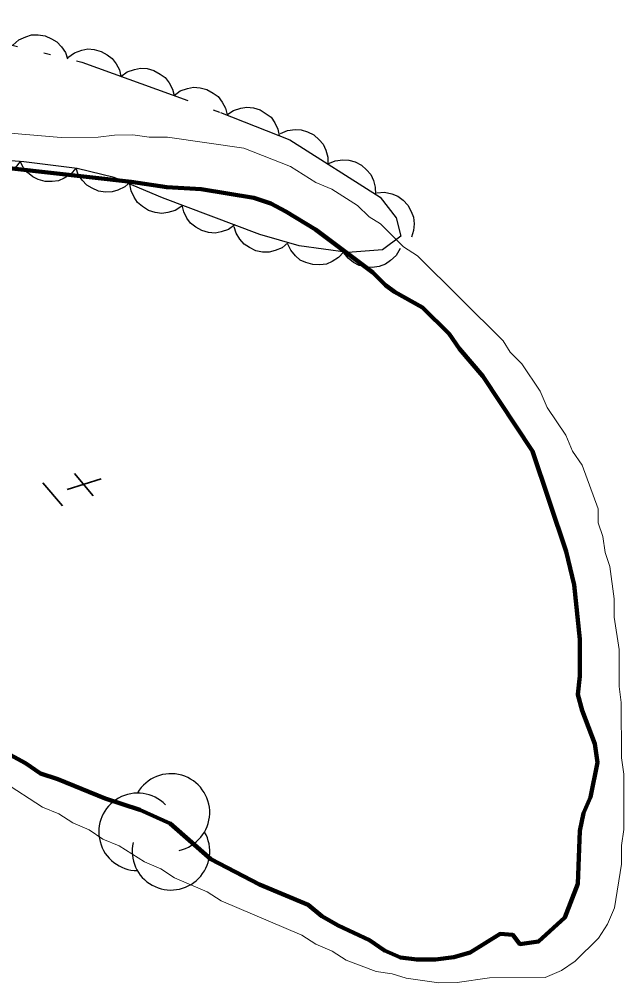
# Model space of a CAD drawing. Extents: x 386081 to 389416, y 5130568 to 5134082.
# Drawn here: x 386825.4 to 386857.6, y 5133496.3 to 5133547.7 of the extents above; entities that cross this region are included whole.
import ezdxf

# ---------------------------------------------------------------- set-up
doc = ezdxf.new("R2010")
doc.units = 0
doc.header["$LTSCALE"] = 1.2
doc.linetypes.add('DASH_DOUBLE_DOT', pattern=[9.2, 5, -1.2, 0.3, -1.2, 0.3, -1.2])
doc.linetypes.add('DOT_DASHED', pattern=[7.7, 5, -1.2, 0.3, -1.2])
for name, color, linetype, lineweight in [('2', 7, 'Continuous', 13), ('3', 7, 'Continuous', 140), ('4', 7, 'DASH_DOUBLE_DOT', 53), ('44', 7, 'Continuous', 25)]:
    doc.layers.add(name, color=color, linetype=linetype, lineweight=lineweight)

msp = doc.modelspace()

# ---------------------------------------------------------------- linework, layer by layer
at = {"layer": '2'}
msp.add_lwpolyline([(386824.6, 5133507.05), (386826.69, 5133505.71), (386827.56, 5133505.34), (386828.3, 5133504.86), (386829.16, 5133504.49), (386829.9, 5133504), (386830.76, 5133503.64), (386832.12, 5133502.79), (386832.98, 5133502.42), (386833.72, 5133501.93), (386835.45, 5133501.2), (386836.19, 5133500.72), (386840.5, 5133498.89), (386841.24, 5133498.41), (386842.11, 5133498.04), (386842.85, 5133497.55), (386844.45, 5133496.95), (386845.31, 5133496.83), (386846.05, 5133496.59), (386847.78, 5133496.35), (386848.76, 5133496.36), (386850.49, 5133496.61), (386853.44, 5133496.63), (386854.31, 5133497), (386855.05, 5133497.5), (386856.28, 5133498.73), (386856.77, 5133499.47), (386857.14, 5133500.34), (386857.51, 5133502.67), (386857.51, 5133503.66), (386857.63, 5133504.52), (386857.63, 5133507.47), (386857.51, 5133508.33), (386857.5, 5133511.28), (386857.38, 5133512.14), (386857.38, 5133514.11), (386857.13, 5133515.83), (386857.13, 5133516.81), (386856.89, 5133518.53), (386856.64, 5133519.27), (386856.52, 5133520.13), (386856.27, 5133520.86), (386856.27, 5133521.6), (386855.41, 5133523.93), (386854.91, 5133524.67), (386854.54, 5133525.53), (386853.56, 5133527), (386853.19, 5133527.86), (386852.2, 5133529.33), (386851.58, 5133529.94), (386851.21, 5133530.55), (386846.65, 5133535.08), (386845.91, 5133535.56), (386844.68, 5133536.79), (386844.07, 5133537.15), (386843.45, 5133537.76), (386842.09, 5133538.62), (386841.23, 5133538.98), (386839.88, 5133539.84), (386837.41, 5133540.81), (386833.34, 5133541.4), (386832.36, 5133541.4), (386831.49, 5133541.52), (386830.51, 5133541.51), (386829.64, 5133541.39), (386827.67, 5133541.38), (386824.96, 5133541.61)], dxfattribs=at)
at = {"layer": '3', "lineweight": 35}
for p, q in [((386829.81, 5133523.19), (386827.99, 5133522.62)), ((386828.38, 5133523.48), (386829.39, 5133522.29)), ((386826.71, 5133522.98), (386827.75, 5133521.76))]:
    msp.add_line(p, q, dxfattribs=at)
at = {"layer": '4', "linetype": 'Continuous', "lineweight": 90}
msp.add_lwpolyline([(386822.83, 5133539.98), (386831.41, 5133539.02), (386833.3, 5133538.73), (386835.13, 5133538.62), (386837.93, 5133538.16), (386838.84, 5133537.86), (386839.64, 5133537.44), (386841.22, 5133536.48), (386844.27, 5133534.18), (386844.94, 5133533.51), (386845.43, 5133533.15), (386846.91, 5133532.33), (386848.33, 5133530.92), (386848.88, 5133530.13), (386850.12, 5133528.66), (386852.77, 5133524.67), (386854.56, 5133519.33), (386854.99, 5133517.55), (386855.3, 5133514.66), (386855.3, 5133512.69), (386855.18, 5133511.71), (386855.42, 5133510.85), (386856.1, 5133509.07), (386856.23, 5133508.09), (386855.86, 5133506.24), (386855.49, 5133505.38), (386855.3, 5133504.45), (386855.18, 5133501.62), (386854.5, 5133499.83), (386853.09, 5133498.54), (386852.1, 5133498.41), (386851.73, 5133498.9), (386851.05, 5133498.95), (386849.45, 5133497.96), (386848.59, 5133497.71), (386847.6, 5133497.58), (386846.61, 5133497.58), (386845.75, 5133497.7), (386844.89, 5133498.06), (386844.09, 5133498.61), (386842.42, 5133499.4), (386841.56, 5133499.89), (386840.82, 5133500.5), (386838.23, 5133501.59), (386835.64, 5133502.93), (386833.48, 5133504.83), (386831.87, 5133505.56), (386830.02, 5133506.16), (386827.5, 5133507.2), (386826.57, 5133507.5), (386825.77, 5133508.05), (386824.1, 5133508.96)], dxfattribs=at)
at = {"layer": '44', "linetype": 'DOT_DASHED'}
msp.add_lwpolyline([(386819.53, 5133547.68), (386828.77, 5133545.39), (386836.16, 5133542.72), (386839.86, 5133541.26), (386844.66, 5133538.21), (386845.52, 5133537.11), (386845.77, 5133536.13), (386844.78, 5133535.39), (386842.94, 5133535.26), (386840.35, 5133535.61), (386838.26, 5133536.22), (386833.08, 5133538.16), (386830.5, 5133539.25), (386828.53, 5133539.73), (386825.69, 5133540.09), (386822.24, 5133540.32)], dxfattribs=at)
at = {"layer": '44'}
for points in [[(386825.11, 5133546.3), (386825.42, 5133546.58), (386825.79, 5133546.75), (386826.1, 5133546.85), (386826.45, 5133546.85), (386826.82, 5133546.8), (386827.17, 5133546.64), (386827.45, 5133546.48), (386827.69, 5133546.22), (386827.9, 5133545.91), (386828.02, 5133545.58)], [(386828.04, 5133545.65), (386828.38, 5133545.9), (386828.77, 5133546.03), (386829.09, 5133546.1), (386829.44, 5133546.07), (386829.8, 5133545.97), (386830.13, 5133545.78), (386830.4, 5133545.59), (386830.61, 5133545.31), (386830.78, 5133544.98), (386830.86, 5133544.63)], [(386830.86, 5133544.63), (386831.2, 5133544.88), (386831.59, 5133545.01), (386831.91, 5133545.08), (386832.26, 5133545.05), (386832.62, 5133544.95), (386832.95, 5133544.76), (386833.22, 5133544.57), (386833.43, 5133544.29), (386833.6, 5133543.96), (386833.69, 5133543.61)], [(386833.69, 5133543.61), (386834.02, 5133543.86), (386834.41, 5133543.99), (386834.73, 5133544.06), (386835.08, 5133544.03), (386835.44, 5133543.93), (386835.77, 5133543.74), (386836.04, 5133543.56), (386836.25, 5133543.27), (386836.42, 5133542.94), (386836.51, 5133542.59)], [(386836.5, 5133542.58), (386836.85, 5133542.82), (386837.24, 5133542.94), (386837.56, 5133543), (386837.91, 5133542.96), (386838.27, 5133542.85), (386838.59, 5133542.65), (386838.85, 5133542.46), (386839.06, 5133542.17), (386839.22, 5133541.83), (386839.29, 5133541.48)], [(386839.35, 5133541.59), (386839.73, 5133541.75), (386840.13, 5133541.8), (386840.46, 5133541.79), (386840.8, 5133541.69), (386841.13, 5133541.52), (386841.41, 5133541.26), (386841.63, 5133541.02), (386841.77, 5133540.7), (386841.87, 5133540.34), (386841.88, 5133539.98)], [(386825.49, 5133540.1), (386825.23, 5133539.77), (386824.9, 5133539.54), (386824.61, 5133539.39), (386824.26, 5133539.32), (386823.89, 5133539.31), (386823.52, 5133539.4), (386823.21, 5133539.51), (386822.93, 5133539.72), (386822.68, 5133539.99), (386822.49, 5133540.3)], [(386828.46, 5133539.74), (386828.19, 5133539.42), (386827.84, 5133539.21), (386827.54, 5133539.08), (386827.19, 5133539.03), (386826.82, 5133539.04), (386826.46, 5133539.15), (386826.16, 5133539.28), (386825.89, 5133539.51), (386825.65, 5133539.79), (386825.49, 5133540.12)], [(386841.88, 5133539.98), (386842.26, 5133540.14), (386842.67, 5133540.19), (386843, 5133540.18), (386843.33, 5133540.08), (386843.66, 5133539.91), (386843.94, 5133539.65), (386844.16, 5133539.41), (386844.31, 5133539.09), (386844.4, 5133538.73), (386844.41, 5133538.37)], [(386831.38, 5133539.04), (386831.07, 5133538.75), (386830.7, 5133538.58), (386830.39, 5133538.48), (386830.04, 5133538.47), (386829.67, 5133538.53), (386829.32, 5133538.68), (386829.04, 5133538.84), (386828.8, 5133539.1), (386828.59, 5133539.41), (386828.47, 5133539.75)], [(386834.1, 5133537.73), (386833.75, 5133537.5), (386833.36, 5133537.39), (386833.03, 5133537.34), (386832.68, 5133537.39), (386832.33, 5133537.5), (386832.01, 5133537.71), (386831.75, 5133537.91), (386831.56, 5133538.21), (386831.4, 5133538.54), (386831.33, 5133538.9)], [(386844.48, 5133538.44), (386844.9, 5133538.47), (386845.29, 5133538.38), (386845.6, 5133538.26), (386845.88, 5133538.05), (386846.13, 5133537.78), (386846.32, 5133537.44), (386846.44, 5133537.14), (386846.47, 5133536.79), (386846.44, 5133536.42), (386846.33, 5133536.08)], [(386836.92, 5133536.72), (386836.58, 5133536.48), (386836.2, 5133536.35), (386835.87, 5133536.29), (386835.52, 5133536.32), (386835.17, 5133536.42), (386834.84, 5133536.61), (386834.57, 5133536.81), (386834.37, 5133537.09), (386834.2, 5133537.42), (386834.12, 5133537.77)], [(386839.77, 5133535.78), (386839.45, 5133535.51), (386839.07, 5133535.36), (386838.76, 5133535.27), (386838.4, 5133535.28), (386838.04, 5133535.35), (386837.7, 5133535.52), (386837.42, 5133535.69), (386837.19, 5133535.96), (386837, 5133536.28), (386836.89, 5133536.62)], [(386842.73, 5133535.29), (386842.45, 5133534.98), (386842.1, 5133534.77), (386841.8, 5133534.63), (386841.45, 5133534.59), (386841.08, 5133534.61), (386840.71, 5133534.72), (386840.41, 5133534.85), (386840.15, 5133535.08), (386839.91, 5133535.37), (386839.75, 5133535.69)], [(386845.72, 5133535.46), (386845.51, 5133535.09), (386845.21, 5133534.82), (386844.94, 5133534.63), (386844.61, 5133534.51), (386844.24, 5133534.45), (386843.86, 5133534.49), (386843.54, 5133534.56), (386843.24, 5133534.73), (386842.95, 5133534.96), (386842.72, 5133535.24)]]:
    msp.add_lwpolyline(points, dxfattribs=at)
for centre, start, end in [((386833.522, 5133505.419), 282.2692, 149.7263), ((386831.747, 5133504.387), 44.1154, 269.804), ((386833.522, 5133503.354), 166.9369, 29.6212)]:
    msp.add_arc(centre, 2.065, start, end, dxfattribs=at)

doc.saveas('drawing.dxf')
